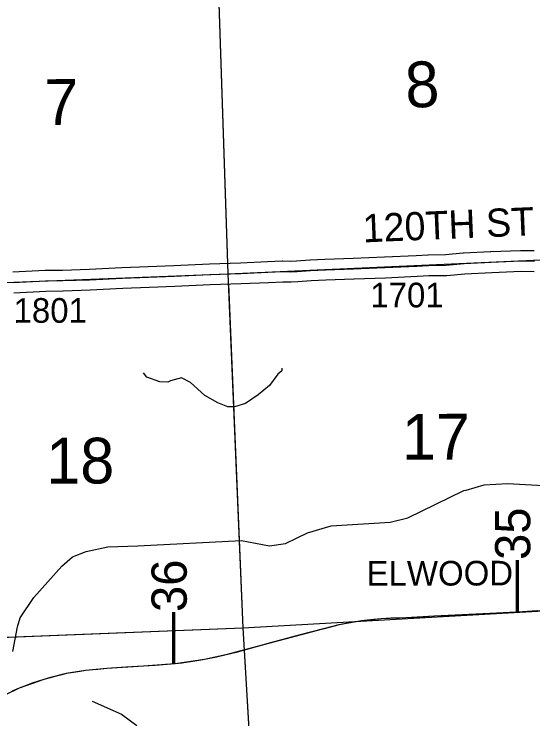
# Model space of a CAD drawing. Extents: x 128.7 to 185.5, y -21.4 to 12.6.
# Drawn here: x 140.213 to 141.687, y 1.257 to 3.258 of the extents above; entities that cross this region are included whole.
import ezdxf

# ---------------------------------------------------------------- set-up
doc = ezdxf.new("R2010")
doc.units = 0
for name, color, linetype in [('tdCoHydroRiver', 7, 'Continuous'), ('tdCoPriCL', 7, 'Continuous'), ('tdCoPrimary', 7, 'Continuous'), ('tdCoPriNonDiv', 7, 'Continuous'), ('tdCoPriNonDivCL', 7, 'Continuous'), ('tdCoSecRdNmbr', 7, 'Continuous'), ('tdCoSecRdTxt', 7, 'Continuous'), ('tdCoSecRteBand', 7, 'Continuous'), ('tdCoSecRteCL', 7, 'Continuous'), ('tdCoSectLine', 7, 'Continuous'), ('tdCoSectLinePart', 7, 'Continuous'), ('tdCoSectNmbr', 7, 'Continuous'), ('tdCoSurfGravel', 7, 'Continuous'), ('tdCoUnicrpTwnTxt', 7, 'Continuous'), ('tdStHwyPriRefPost1', 7, 'Continuous'), ('tdStHwyPriRefPost5', 7, 'Continuous')]:
    doc.layers.add(name, color=color, linetype=linetype)

msp = doc.modelspace()

# ---------------------------------------------------------------- linework, layer by layer
at = {"layer": 'tdCoHydroRiver'}
for points in [[(140.9731, 2.2532), (140.9734, 2.2454), (140.9626, 2.2356), (140.9384, 2.2032), (140.9061, 2.177), (140.8706, 2.1522), (140.8393, 2.1433), (140.8204, 2.1427), (140.7916, 2.1545), (140.7547, 2.1754), (140.7141, 2.212), (140.6884, 2.2254), (140.6571, 2.2165), (140.6493, 2.2131), (140.6272, 2.214), (140.5905, 2.2271), (140.5807, 2.2394)], [(140.2093, 1.4483), (140.2229, 1.5181), (140.23, 1.5436), (140.2692, 1.6016), (140.3485, 1.6909), (140.3792, 1.7171), (140.4182, 1.7325), (140.4793, 1.7455), (140.5645, 1.7481), (140.8591, 1.7637), (140.9384, 1.7488), (140.984, 1.755), (141.0463, 1.7854), (141.1138, 1.805), (141.2812, 1.8153), (141.3314, 1.828), (141.4904, 1.9058), (141.4967, 1.906), (141.5484, 1.922), (141.6147, 1.9258), (141.7509, 1.9179)], [(140.4347, 1.307), (140.5179, 1.2701), (140.5615, 1.2384)]]:
    msp.add_lwpolyline(points, dxfattribs=at)
at = {"layer": 'tdCoPriCL'}
msp.add_lwpolyline([(141.7523, 1.5656), (141.6024, 1.5582), (141.5264, 1.5545), (141.4519, 1.5508), (141.4066, 1.5484), (141.3257, 1.5439), (141.283, 1.5427), (141.2554, 1.5415), (141.2169, 1.537), (141.1846, 1.5326), (141.1673, 1.5299), (141.1558, 1.5277), (141.1358, 1.5237), (141.1215, 1.5203), (141.0253, 1.4954), (140.9042, 1.4623), (140.8564, 1.4496), (140.8149, 1.4384), (140.7881, 1.4322), (140.7535, 1.4253), (140.7136, 1.4187), (140.6704, 1.4132), (140.6138, 1.409), (140.5804, 1.4066), (140.5309, 1.4041), (140.4761, 1.3999), (140.4362, 1.3962), (140.4159, 1.3942), (140.4004, 1.392), (140.3609, 1.3854), (140.3163, 1.3745), (140.2971, 1.3691), (140.2431, 1.3503), (140.2273, 1.3444), (140.2076, 1.3356)], dxfattribs=at)
at = {"layer": 'tdCoPrimary'}
msp.add_lwpolyline([(141.6992, 1.5634), (141.6575, 1.561), (141.6027, 1.5582), (141.5268, 1.5545), (141.4523, 1.5508), (141.4069, 1.5484), (141.3522, 1.5452), (141.326, 1.5439), (141.3073, 1.5429), (141.2834, 1.5427), (141.2558, 1.5415), (141.2353, 1.5395), (141.2173, 1.537), (141.2005, 1.5351), (141.185, 1.5326), (141.1677, 1.5299), (141.1561, 1.5277), (141.148, 1.5264), (141.1362, 1.5237), (141.1219, 1.5203), (141.0935, 1.5131), (141.0257, 1.4954), (140.9416, 1.4727), (140.9046, 1.4623), (140.8701, 1.4534), (140.8434, 1.4458), (140.8153, 1.4384), (140.7884, 1.4322), (140.7539, 1.4253), (140.7384, 1.4226), (140.714, 1.4187), (140.6893, 1.4155), (140.6708, 1.4132), (140.6434, 1.411), (140.6141, 1.409), (140.5808, 1.4066), (140.5312, 1.4041), (140.4765, 1.3999), (140.4513, 1.3974), (140.4365, 1.3962), (140.4163, 1.3942), (140.4008, 1.392), (140.3754, 1.3881), (140.3613, 1.3854), (140.3483, 1.3824), (140.3167, 1.3745), (140.2975, 1.3691), (140.2651, 1.3587), (140.2434, 1.3503), (140.2277, 1.3444), (140.2079, 1.3356)], dxfattribs=at)
msp.add_lwpolyline([(141.6992, 1.5634), (141.6575, 1.561), (141.6027, 1.5582), (141.5268, 1.5545), (141.4523, 1.5508), (141.4069, 1.5484), (141.3522, 1.5452), (141.326, 1.5439), (141.3073, 1.5429), (141.2834, 1.5427), (141.2558, 1.5415), (141.2353, 1.5395), (141.2173, 1.537), (141.2005, 1.5351), (141.185, 1.5326), (141.1677, 1.5299), (141.1561, 1.5277), (141.148, 1.5264), (141.1362, 1.5237), (141.1219, 1.5203), (141.0935, 1.5131), (141.0257, 1.4954), (140.9416, 1.4727), (140.9046, 1.4623), (140.8701, 1.4534), (140.8434, 1.4458), (140.8153, 1.4384), (140.7884, 1.4322), (140.7539, 1.4253), (140.7384, 1.4226), (140.714, 1.4187), (140.6893, 1.4155), (140.6708, 1.4132), (140.6434, 1.411), (140.6141, 1.409), (140.5808, 1.4066), (140.5312, 1.4041), (140.4765, 1.3999), (140.4513, 1.3974), (140.4365, 1.3962), (140.4163, 1.3942), (140.4008, 1.392), (140.3754, 1.3881), (140.3613, 1.3854), (140.3483, 1.3824), (140.3167, 1.3745), (140.2975, 1.3691), (140.2651, 1.3587), (140.2434, 1.3503), (140.2277, 1.3444), (140.2079, 1.3356)], dxfattribs=at)
msp.add_lwpolyline([(141.6992, 1.5634), (141.6575, 1.561), (141.6027, 1.5582), (141.5268, 1.5545), (141.4523, 1.5508), (141.4069, 1.5484), (141.3522, 1.5452), (141.326, 1.5439), (141.3073, 1.5429), (141.2834, 1.5427), (141.2558, 1.5415), (141.2353, 1.5395), (141.2173, 1.537), (141.2005, 1.5351), (141.185, 1.5326), (141.1677, 1.5299), (141.1561, 1.5277), (141.148, 1.5264), (141.1362, 1.5237), (141.1219, 1.5203), (141.0935, 1.5131), (141.0257, 1.4954), (140.9416, 1.4727), (140.9046, 1.4623), (140.8701, 1.4534), (140.8434, 1.4458), (140.8153, 1.4384), (140.7884, 1.4322), (140.7539, 1.4253), (140.7384, 1.4226), (140.714, 1.4187), (140.6893, 1.4155), (140.6708, 1.4132), (140.6434, 1.411), (140.6141, 1.409), (140.5808, 1.4066), (140.5312, 1.4041), (140.4765, 1.3999), (140.4513, 1.3974), (140.4365, 1.3962), (140.4163, 1.3942), (140.4008, 1.392), (140.3754, 1.3881), (140.3613, 1.3854), (140.3483, 1.3824), (140.3167, 1.3745), (140.2975, 1.3691), (140.2651, 1.3587), (140.2434, 1.3503), (140.2277, 1.3444), (140.2079, 1.3356)], dxfattribs=at)
at = {"layer": 'tdCoPriNonDiv'}
msp.add_lwpolyline([(141.7816, 1.5669), (141.4066, 1.5484), (141.3257, 1.5439), (141.2554, 1.5415), (141.1846, 1.5326), (141.1358, 1.5237), (140.8149, 1.4384), (140.7535, 1.4253), (140.6704, 1.4132), (140.5804, 1.4066), (140.4761, 1.3999), (140.4159, 1.3942), (140.3609, 1.3854), (140.2971, 1.3691), (140.2273, 1.3444), (140.1508, 1.3069)], dxfattribs=at)
at = {"layer": 'tdCoPriNonDivCL'}
msp.add_lwpolyline([(141.6988, 1.5634), (141.6571, 1.561), (141.6024, 1.5582), (141.5264, 1.5545), (141.4519, 1.5508), (141.4066, 1.5484), (141.3518, 1.5452), (141.3257, 1.5439), (141.3069, 1.5429), (141.283, 1.5427), (141.2554, 1.5415), (141.2349, 1.5395), (141.2169, 1.537), (141.2001, 1.5351), (141.1846, 1.5326), (141.1673, 1.5299), (141.1558, 1.5277), (141.1476, 1.5264), (141.1358, 1.5237), (141.1215, 1.5203), (141.0931, 1.5131), (141.0253, 1.4954), (140.9412, 1.4727), (140.9042, 1.4623), (140.8697, 1.4534), (140.8431, 1.4458), (140.8149, 1.4384), (140.7881, 1.4322), (140.7535, 1.4253), (140.738, 1.4226), (140.7136, 1.4187), (140.6889, 1.4155), (140.6704, 1.4132), (140.6431, 1.411), (140.6137, 1.409), (140.5804, 1.4066), (140.5309, 1.4041), (140.4761, 1.3999), (140.451, 1.3974), (140.4362, 1.3962), (140.4159, 1.3942), (140.4004, 1.392), (140.375, 1.3881), (140.3609, 1.3854), (140.3479, 1.3824), (140.3163, 1.3745), (140.2971, 1.3691), (140.2648, 1.3587), (140.2431, 1.3503), (140.2273, 1.3444), (140.2076, 1.3356)], dxfattribs=at)
msp.add_lwpolyline([(141.6988, 1.5634), (141.6571, 1.561), (141.6024, 1.5582), (141.5264, 1.5545), (141.4519, 1.5508), (141.4066, 1.5484), (141.3518, 1.5452), (141.3257, 1.5439), (141.3069, 1.5429), (141.283, 1.5427), (141.2554, 1.5415), (141.2349, 1.5395), (141.2169, 1.537), (141.2001, 1.5351), (141.1846, 1.5326), (141.1673, 1.5299), (141.1558, 1.5277), (141.1476, 1.5264), (141.1358, 1.5237), (141.1215, 1.5203), (141.0931, 1.5131), (141.0253, 1.4954), (140.9412, 1.4727), (140.9042, 1.4623), (140.8697, 1.4534), (140.8431, 1.4458), (140.8149, 1.4384), (140.7881, 1.4322), (140.7535, 1.4253), (140.738, 1.4226), (140.7136, 1.4187), (140.6889, 1.4155), (140.6704, 1.4132), (140.6431, 1.411), (140.6137, 1.409), (140.5804, 1.4066), (140.5309, 1.4041), (140.4761, 1.3999), (140.451, 1.3974), (140.4362, 1.3962), (140.4159, 1.3942), (140.4004, 1.392), (140.375, 1.3881), (140.3609, 1.3854), (140.3479, 1.3824), (140.3163, 1.3745), (140.2971, 1.3691), (140.2648, 1.3587), (140.2431, 1.3503), (140.2273, 1.3444), (140.2076, 1.3356)], dxfattribs=at)
at = {"layer": 'tdCoSecRteBand'}
for points in [[(140.2098, 2.5259), (140.301, 2.5308), (140.3016, 2.5308), (140.3023, 2.5308), (140.3509, 2.5313), (140.4263, 2.534), (140.519, 2.5387), (140.5193, 2.5387), (140.5195, 2.5387), (140.5941, 2.5414), (140.6672, 2.5443), (140.7677, 2.549), (140.768, 2.549), (140.7682, 2.549), (140.8557, 2.5518), (140.9327, 2.5554), (140.9328, 2.5554), (140.9329, 2.5554), (140.9743, 2.5572), (140.9752, 2.5572), (140.9762, 2.5572), (140.9982, 2.5567), (141.0153, 2.5576), (141.0528, 2.5603), (141.0533, 2.5604), (141.0537, 2.5604), (141.0959, 2.5621), (141.096, 2.5621), (141.096, 2.5621), (141.1761, 2.5651), (141.2653, 2.5688), (141.3553, 2.5727), (141.3881, 2.5747), (141.3888, 2.5747), (141.3895, 2.5747), (141.4381, 2.5752), (141.4882, 2.5798), (141.4888, 2.5798), (141.4894, 2.5798), (141.5666, 2.5838), (141.5668, 2.5838), (141.5669, 2.5838), (141.6515, 2.5873), (141.6524, 2.5873), (141.6533, 2.5873), (141.6901, 2.5866)], [(141.6904, 2.5266), (141.6531, 2.5273), (141.5695, 2.5239), (141.4931, 2.52), (141.4424, 2.5153), (141.4412, 2.5152), (141.44, 2.5152), (141.3909, 2.5147), (141.3586, 2.5128), (141.3583, 2.5128), (141.3581, 2.5128), (141.2679, 2.5088), (141.2678, 2.5088), (141.2678, 2.5088), (141.1785, 2.5051), (141.1784, 2.5051), (141.1784, 2.5051), (141.0983, 2.5022), (141.0566, 2.5004), (141.0194, 2.4978), (141.0191, 2.4978), (141.0188, 2.4977), (141.0003, 2.4967), (140.9992, 2.4967), (140.9981, 2.4967), (140.9759, 2.4972), (140.9355, 2.4955), (140.8584, 2.4918), (140.8581, 2.4918), (140.8579, 2.4918), (140.7703, 2.4891), (140.6699, 2.4844), (140.6698, 2.4844), (140.6697, 2.4844), (140.5965, 2.4814), (140.5964, 2.4814), (140.5964, 2.4814), (140.5219, 2.4787), (140.4291, 2.4741), (140.4289, 2.474), (140.4287, 2.474), (140.3527, 2.4713), (140.3523, 2.4713), (140.3519, 2.4713), (140.3035, 2.4708), (140.2119, 2.4659)]]:
    msp.add_lwpolyline(points, dxfattribs=at)
at = {"layer": 'tdCoSecRteCL'}
msp.add_lwpolyline([(140.2103, 2.4959), (140.3026, 2.5008), (140.3516, 2.5013), (140.4276, 2.504), (140.5206, 2.5087), (140.5953, 2.5114), (140.6685, 2.5144), (140.7691, 2.5191), (140.8569, 2.5218), (140.9341, 2.5255), (140.9755, 2.5272), (140.9987, 2.5267), (141.0172, 2.5277), (141.055, 2.5304), (141.0971, 2.5321), (141.1773, 2.5351), (141.2665, 2.5388), (141.3568, 2.5427), (141.3898, 2.5447), (141.4397, 2.5452), (141.491, 2.5499), (141.5681, 2.5538), (141.6527, 2.5573), (141.691, 2.5565)], dxfattribs=at)
at = {"layer": 'tdCoSectLine'}
for points in [[(140.7871, 3.5166), (140.8203, 2.5207)], [(140.8203, 2.5207), (141.8579, 2.5667)], [(139.847, 2.4824), (140.8203, 2.5207)], [(140.8203, 2.5207), (140.8632, 1.5157)], [(140.8632, 1.5157), (141.8846, 1.5733)], [(139.8814, 1.4767), (140.8632, 1.5157)], [(140.8632, 1.5157), (140.9216, 0.5242)]]:
    msp.add_lwpolyline(points, dxfattribs=at)
at = {"layer": 'tdCoSectLinePart'}
for points in [[(140.7871, 3.5166), (140.8193, 2.5511)], [(140.8216, 2.4907), (140.8632, 1.5157)], [(140.8632, 1.5157), (141.8846, 1.5733)], [(139.9119, 1.4779), (140.8632, 1.5157)], [(140.8632, 1.5157), (140.9198, 0.5541)]]:
    msp.add_lwpolyline(points, dxfattribs=at)
at = {"layer": 'tdCoSurfGravel'}
msp.add_lwpolyline([(140.2103, 2.4959), (140.3026, 2.5008), (140.3516, 2.5013), (140.4276, 2.504), (140.5206, 2.5087), (140.5953, 2.5114), (140.6685, 2.5144), (140.7691, 2.5191), (140.8569, 2.5218), (140.9341, 2.5255), (140.9755, 2.5272), (140.9987, 2.5267), (141.0172, 2.5277), (141.055, 2.5304), (141.0971, 2.5321), (141.1773, 2.5351), (141.2665, 2.5388), (141.3568, 2.5427), (141.3898, 2.5447), (141.4397, 2.5452), (141.491, 2.5499), (141.5681, 2.5538), (141.6527, 2.5573), (141.691, 2.5565)], dxfattribs=at)

# ---------------------------------------------------------------- texts
at = {"layer": 'tdCoSecRdNmbr'}
for s, rotation, p in [('1701', 0.108, (141.2249, 2.4252)), ('1801', 0.1072, (140.2117, 2.3815))]:
    msp.add_text(s, height=0.07, rotation=rotation, dxfattribs=at).set_placement(p)
at = {"layer": 'tdCoSecRdTxt'}
msp.add_text('120TH ST', height=0.08, rotation=2.4354, dxfattribs=at).set_placement((141.2046, 2.6097))
at = {"layer": 'tdCoSectNmbr'}
for s, rotation, p in [('8', 2.6603, (141.3266, 2.9915)), ('7', 0.1072, (140.2988, 2.9433)), ('17', 0.108, (141.3144, 1.9929)), ('18', 0.1072, (140.3044, 1.925))]:
    msp.add_text(s, height=0.13, rotation=rotation, dxfattribs=at).set_placement(p)
at = {"layer": 'tdCoUnicrpTwnTxt'}
msp.add_text('ELWOOD', height=0.07, rotation=0.1078, dxfattribs=at).set_placement((141.2143, 1.6351))
at = {"layer": 'tdStHwyPriRefPost1'}
for s, p in [('‒‒35', (141.6791, 1.5596)), ('‒‒36', (140.7034, 1.4118))]:
    msp.add_text(s, height=0.1, rotation=90, dxfattribs=at).set_placement(p)
at = {"layer": 'tdStHwyPriRefPost5'}
msp.add_text('‒‒35', height=0.1, rotation=90, dxfattribs=at).set_placement((141.6791, 1.5596))

doc.saveas('drawing.dxf')
